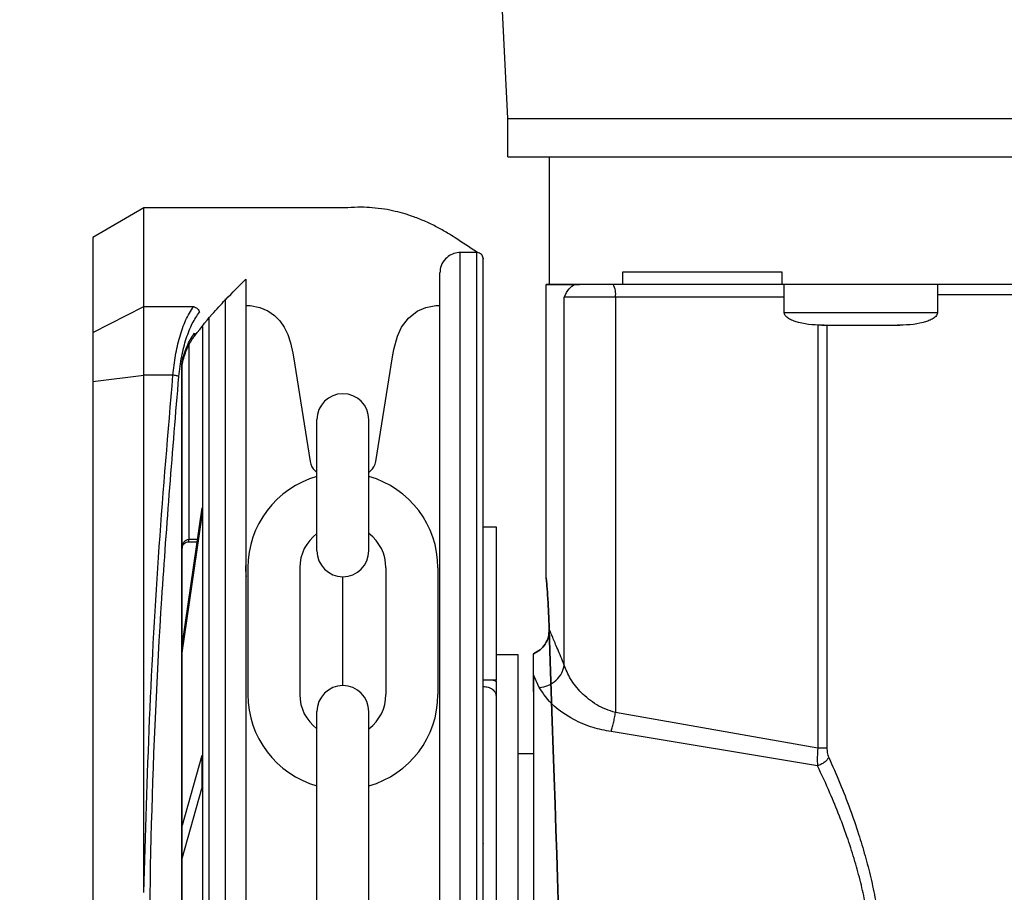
# Model space of a CAD drawing. Header units: inches. Extents: x 170 to 312, y 215 to 248.
# Tile 350 of 529: x 255.69 to 255.88, y 223.653 to 223.821. Entities that reach past the tile are written whole.
import ezdxf

# ---------------------------------------------------------------- set-up
doc = ezdxf.new("R2010")
doc.units = ezdxf.units.IN
doc.header["$LTSCALE"] = 0.25
doc.header["$MEASUREMENT"] = 0
doc.layers.add('ANNOTATIONS', color=1, linetype='Continuous')
doc.layers.add('MOTOR RH', color=7, linetype='Continuous')
doc.styles.add('ARIAL', font='arial.ttf', dxfattribs={"height": 0.09375})
doc.dimstyles.new('STANDARD$0', dxfattribs={"dimtxt": 0.09375, "dimasz": 0.09375, "dimexe": 0.03125, "dimexo": 0.046875, "dimgap": 0.09, "dimtad": 0, "dimtih": 1, "dimtoh": 1, "dimdec": 4, "dimzin": 0, "dimdsep": 46, "dimtxsty": 'ARIAL', "dimcen": 0.09, "dimadec": 0, "dimazin": 0, "dimtfac": 1, "dimtdec": 4, "dimtofl": 0, "dimtmove": 0, "dimatfit": 1, "dimfxl": 1, "dimtolj": 1, "dimtzin": 0, "dimarcsym": 0})

# ---------------------------------------------------------------- blocks, each defined once
blk = doc.blocks.new('*D221')
at = {"layer": 'ANNOTATIONS', "color": 0, "lineweight": -2, "transparency": 16777216}
for p, q in [((255.2092310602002, 223.8186622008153), (255.2092310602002, 225.2665192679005)), ((256.2944185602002, 224.6654394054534), (256.2944185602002, 225.2665192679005)), ((255.3029810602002, 225.2352692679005), (255.5164449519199, 225.2352692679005)), ((256.2006685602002, 225.2352692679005), (256.0866649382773, 225.2352692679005))]:
    blk.add_line(p, q, dxfattribs=at)
at = {"layer": 'ANNOTATIONS', "color": 0, "transparency": 16777216}
for points in [[(255.3029810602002, 225.2508942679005), (255.3029810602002, 225.2196442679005), (255.2092310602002, 225.2352692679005)], [(256.2006685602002, 225.2508942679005), (256.2006685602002, 225.2196442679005), (256.2944185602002, 225.2352692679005)]]:
    blk.add_solid(points, dxfattribs=at)
at = {"layer": 'defpoints', "color": 0, "transparency": 16777216}
for p in [(255.2092310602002, 225.2352692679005), (256.2944185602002, 224.6185644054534), (255.2092310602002, 223.7717872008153)]:
    blk.add_point(p, dxfattribs=at)
at = {"layer": 'ANNOTATIONS', "color": 0, "transparency": 16777216, "insert": (255.8015549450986, 225.2352692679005), "char_height": 0.09375, "attachment_point": 5, "style": 'ARIAL'}
blk.add_mtext('\\A1;16 1/8"', dxfattribs=at)
blk = doc.blocks.new('*D222')
at = {"layer": 'ANNOTATIONS', "color": 0, "lineweight": -2, "transparency": 16777216}
for p, q in [((255.2092310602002, 223.8186622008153), (255.2092310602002, 225.5464032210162)), ((256.5292678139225, 225.1001155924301), (256.5292678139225, 225.5464032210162)), ((255.3029810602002, 225.5151532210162), (255.5841394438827, 225.5151532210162)), ((256.4355178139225, 225.5151532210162), (256.1543594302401, 225.5151532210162))]:
    blk.add_line(p, q, dxfattribs=at)
at = {"layer": 'ANNOTATIONS', "color": 0, "transparency": 16777216}
for points in [[(255.3029810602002, 225.5307782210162), (255.3029810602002, 225.4995282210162), (255.2092310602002, 225.5151532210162)], [(256.4355178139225, 225.5307782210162), (256.4355178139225, 225.4995282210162), (256.5292678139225, 225.5151532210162)]]:
    blk.add_solid(points, dxfattribs=at)
at = {"layer": 'defpoints', "color": 0, "transparency": 16777216}
for p in [(255.2092310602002, 225.5151532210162), (256.5292678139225, 225.0532405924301), (255.2092310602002, 223.7717872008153)]:
    blk.add_point(p, dxfattribs=at)
at = {"layer": 'ANNOTATIONS', "color": 0, "transparency": 16777216, "insert": (255.8692494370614, 225.5151532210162), "char_height": 0.09375, "attachment_point": 5, "style": 'ARIAL'}
blk.add_mtext('\\A1;18 1/2"', dxfattribs=at)

msp = doc.modelspace()

# ---------------------------------------------------------------- linework, layer by layer
at = {"layer": 'MOTOR RH'}
for p, q in [((255.7842002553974, 223.801809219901), (255.7800184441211, 223.8854707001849)), ((255.7842001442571, 223.7944273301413), (255.7842002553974, 223.8018092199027)), ((255.7921968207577, 223.7698026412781), (255.7921971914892, 223.794426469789)), ((255.7140648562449, 223.78458393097), (255.7042224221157, 223.7789012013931)), ((255.7531647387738, 223.7845845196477), (255.7140648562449, 223.7845839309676)), ((255.7140651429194, 223.7655425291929), (255.7140648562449, 223.7845839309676)), ((255.7042224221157, 223.7789012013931), (255.7042226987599, 223.7605260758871)), ((255.7782136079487, 223.775972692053), (255.7750147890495, 223.7759726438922)), ((255.7750171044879, 223.6221809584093), (255.7750147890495, 223.7759726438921)), ((255.7782159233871, 223.6221810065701), (255.7782136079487, 223.7759726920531)), ((255.8063383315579, 223.7698197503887), (255.8063383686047, 223.7722803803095)), ((255.8369985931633, 223.7722792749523), (255.8369985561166, 223.7698186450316)), ((255.7915808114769, 223.7132264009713), (255.7915816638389, 223.7698399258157)), ((255.7979708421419, 223.7698202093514), (255.7971280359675, 223.7698202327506)), ((255.836998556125, 223.7698192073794), (255.8063383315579, 223.7698197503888)), ((255.8374591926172, 223.7644055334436), (255.8374592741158, 223.7698186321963)), ((255.8669868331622, 223.7698178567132), (255.8669867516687, 223.7644050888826)), ((255.7297393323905, 223.7670789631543), (255.7297415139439, 223.6221802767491)), ((255.7950503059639, 223.6964277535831), (255.7950513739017, 223.7673597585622)), ((255.8049289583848, 223.76735946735), (255.8049277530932, 223.6873047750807)), ((255.8374592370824, 223.7673588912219), (255.8049289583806, 223.7673594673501)), ((255.7042226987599, 223.7605260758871), (255.7140651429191, 223.7655425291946)), ((255.7140651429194, 223.7655425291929), (255.7236214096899, 223.7655427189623)), ((255.7140653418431, 223.7523300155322), (255.7140651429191, 223.7655425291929)), ((255.7336763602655, 223.765750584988), (255.7341037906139, 223.7657429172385)), ((255.7706865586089, 223.7657429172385), (255.7710779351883, 223.7657429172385)), ((255.7265405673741, 223.7634999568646), (255.7265426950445, 223.6221802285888)), ((255.8439217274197, 223.7620566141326), (255.8439204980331, 223.6804012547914)), ((255.7042226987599, 223.7605260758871), (255.7042228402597, 223.7511276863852)), ((255.8451821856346, 223.7619448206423), (255.8448410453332, 223.7619447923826)), ((255.8456700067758, 223.7619447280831), (255.8456687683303, 223.6804012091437)), ((255.8467815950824, 223.7619446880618), (255.8468903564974, 223.7619446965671)), ((255.857555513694, 223.7619445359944), (255.8576642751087, 223.7619445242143)), ((255.8596048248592, 223.7619445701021), (255.8592636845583, 223.7619446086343)), ((255.7226774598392, 223.7580917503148), (255.7226780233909, 223.7206612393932)), ((255.721447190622, 223.7550522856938), (255.72155087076, 223.755545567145)), ((255.7214472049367, 223.7540943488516), (255.7214960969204, 223.7547615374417)), ((255.7214960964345, 223.7547615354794), (255.7215479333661, 223.7551319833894)), ((255.742860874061, 223.7558585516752), (255.7460737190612, 223.7356630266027)), ((255.7587166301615, 223.7356630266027), (255.7619294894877, 223.7558585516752)), ((255.7213494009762, 223.7540943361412), (255.7214472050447, 223.7540943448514)), ((255.7213533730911, 223.4902680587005), (255.7213494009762, 223.7540943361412)), ((255.7214511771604, 223.4902680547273), (255.7214472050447, 223.7540943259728)), ((255.7042228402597, 223.7511276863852), (255.7140653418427, 223.7523300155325)), ((255.7042228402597, 223.7511276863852), (255.7042267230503, 223.4932342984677)), ((255.7140668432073, 223.6526099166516), (255.7140653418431, 223.7523300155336)), ((255.7196457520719, 223.7523299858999), (255.714065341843, 223.7523300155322)), ((255.7473892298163, 223.7184712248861), (255.7473892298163, 223.7437524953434)), ((255.7574011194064, 223.7184712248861), (255.7574011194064, 223.7437524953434)), ((255.747059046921, 223.7338605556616), (255.7473892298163, 223.7335666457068)), ((255.7574011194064, 223.7335666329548), (255.7577313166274, 223.7338605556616)), ((255.7252389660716, 223.7267236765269), (255.7214480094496, 223.7006660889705)), ((255.7252389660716, 223.7267236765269), (255.7252389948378, 223.7248129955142)), ((255.7214480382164, 223.6987554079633), (255.7252389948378, 223.7248129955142)), ((255.7794500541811, 223.7230702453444), (255.7819106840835, 223.7230702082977)), ((255.7794500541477, 223.7230680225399), (255.7819106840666, 223.7230679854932)), ((255.7819106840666, 223.7230679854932), (255.7819102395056, 223.6935404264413)), ((255.7819106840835, 223.7230702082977), (255.7819106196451, 223.7187901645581)), ((255.7243569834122, 223.7206612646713), (255.7226780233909, 223.7206612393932)), ((255.7226780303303, 223.7202003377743), (255.7226780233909, 223.7206612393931)), ((255.722678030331, 223.7202002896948), (255.7242899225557, 223.7202003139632)), ((255.7340807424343, 223.7151746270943), (255.7340807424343, 223.6907553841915)), ((255.7440926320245, 223.7151746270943), (255.7440926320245, 223.6907553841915)), ((255.7606977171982, 223.7151746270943), (255.7606977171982, 223.6907553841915)), ((255.7707096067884, 223.7151746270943), (255.7707096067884, 223.6907553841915)), ((255.7523951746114, 223.6924647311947), (255.7523951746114, 223.713465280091)), ((255.7819103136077, 223.6984627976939), (255.786093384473, 223.6984627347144)), ((255.786093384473, 223.6984627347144), (255.7860914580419, 223.5705099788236)), ((255.7891199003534, 223.6945488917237), (255.7891199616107, 223.6986176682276)), ((255.7902446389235, 223.6920810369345), (255.789119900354, 223.6945489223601)), ((255.7819102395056, 223.6935404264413), (255.7794496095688, 223.6935404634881)), ((255.781384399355, 223.6935404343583), (255.7819102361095, 223.6933149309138)), ((255.7819102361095, 223.6933149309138), (255.7819102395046, 223.6935404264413)), ((255.7473892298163, 223.6364225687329), (255.7473892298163, 223.6874587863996)), ((255.7574011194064, 223.6364225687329), (255.7574011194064, 223.6874587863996)), ((255.8439204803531, 223.6804012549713), (255.8049277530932, 223.6873047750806)), ((255.8438660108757, 223.6770268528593), (255.8040731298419, 223.6835981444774)), ((255.7252396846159, 223.6789977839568), (255.7214485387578, 223.6655096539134)), ((255.7252396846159, 223.6789977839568), (255.7252397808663, 223.6726048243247)), ((255.7860930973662, 223.6793928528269), (255.7891196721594, 223.6793928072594)), ((255.721448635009, 223.6591166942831), (255.7252397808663, 223.6726048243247))]:
    msp.add_line(p, q, dxfattribs=at)
at = {"layer": 'MOTOR RH', "flags": 128}
for points in [[(255.7842002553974, 223.801809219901), (255.7846337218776, 223.8018090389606), (255.7859316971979, 223.801808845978), (255.7880869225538, 223.8018086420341), (255.7910873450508, 223.8018084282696), (255.7949161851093, 223.8018082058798), (255.7995520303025, 223.8018079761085), (255.8049689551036, 223.8018077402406), (255.8111366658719, 223.8018074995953), (255.8180206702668, 223.8018072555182), (255.8255824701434, 223.8018070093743), (255.8337797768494, 223.8018067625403), (255.8425667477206, 223.8018065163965), (255.8518942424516, 223.8018062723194), (255.8617100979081, 223.8018060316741), (255.871959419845, 223.8018057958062), (255.8825848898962, 223.8018055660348)], [(255.7842001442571, 223.7944273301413), (255.7846336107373, 223.7944271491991), (255.7859315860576, 223.7944269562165), (255.7880868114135, 223.7944267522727), (255.7910872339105, 223.7944265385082), (255.794916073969, 223.7944263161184), (255.7995519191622, 223.7944260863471), (255.8049688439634, 223.7944258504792), (255.8111365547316, 223.7944256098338), (255.8180205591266, 223.7944253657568), (255.8255823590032, 223.7944251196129), (255.8337796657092, 223.7944248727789), (255.8425666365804, 223.7944246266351), (255.8518941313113, 223.794424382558), (255.8617099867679, 223.7944241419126), (255.8719593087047, 223.7944239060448), (255.8825847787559, 223.7944236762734)], [(256.0114520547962, 223.7678479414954), (256.0057604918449, 223.7678479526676), (255.9978755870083, 223.7678479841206), (255.9894889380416, 223.7678480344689), (255.9806722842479, 223.7678481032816), (255.971501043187, 223.7678481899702), (255.9620536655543, 223.7678482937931), (255.9524109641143, 223.7678484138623), (255.9426554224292, 223.7678485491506), (255.9328704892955, 223.7678486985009), (255.9231398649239, 223.7678488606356), (255.9135467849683, 223.7678490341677), (255.9041733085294, 223.7678492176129), (255.8950996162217, 223.7678494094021), (255.8864033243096, 223.7678496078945), (255.8781588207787, 223.7678498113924), (255.8704366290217, 223.767850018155), (255.8669868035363, 223.7678501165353)], [(255.8049289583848, 223.7673594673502), (255.8031728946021, 223.76735950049), (255.8015012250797, 223.7673595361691), (255.7999501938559, 223.7673595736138), (255.7985534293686, 223.7673596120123), (255.797341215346, 223.767359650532), (255.7963398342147, 223.7673596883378), (255.7955709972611, 223.76735972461), (255.795051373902, 223.7673597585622)], [(255.7341037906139, 223.7657429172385), (255.7345008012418, 223.7657326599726), (255.7363859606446, 223.7653970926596), (255.7379221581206, 223.764734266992), (255.739191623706, 223.7638464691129), (255.7402311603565, 223.7627886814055), (255.7410730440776, 223.7615837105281), (255.7417663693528, 223.760175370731), (255.7423028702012, 223.7585776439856), (255.7427416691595, 223.7565771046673), (255.742860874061, 223.7558585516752)], [(255.7619294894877, 223.7558585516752), (255.7621871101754, 223.7573098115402), (255.7628920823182, 223.7598377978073), (255.7637007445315, 223.7615555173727), (255.7650330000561, 223.7633168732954), (255.7667396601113, 223.7646601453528), (255.7683707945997, 223.7653866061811), (255.7703091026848, 223.7657336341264), (255.7706868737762, 223.7657429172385)], [(255.837459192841, 223.7644055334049), (255.837720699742, 223.7644054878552), (255.8388643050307, 223.7644054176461), (255.8408472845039, 223.7644053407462), (255.8435450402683, 223.7644052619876), (255.8467880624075, 223.7644051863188), (255.8503725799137, 223.7644051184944), (255.8540733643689, 223.7644050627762), (255.8576578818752, 223.764405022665), (255.8609009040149, 223.7644050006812), (255.8635986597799, 223.7644049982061), (255.8655816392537, 223.7644050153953), (255.8667252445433, 223.7644050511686), (255.8669867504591, 223.7644050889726)]]:
    msp.add_lwpolyline(points, dxfattribs=at)
at = {"layer": 'MOTOR RH'}
for centre, radius, start, end in [((255.8010661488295, 223.7679561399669), 0.003908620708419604, 351.2191493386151, 28.48156403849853), ((255.7523951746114, 223.7437524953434), 0.005005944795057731, 7.016709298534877e-15, 180), ((255.749088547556, 223.7361405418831), 0.003052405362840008, 188.9999999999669, 228.3263490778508), ((255.7557018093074, 223.7361405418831), 0.003052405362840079, 311.6736509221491, 351.0000000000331), ((255.7523951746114, 223.7151746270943), 0.01831443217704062, 105.8627163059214, 180), ((255.7523951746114, 223.7151746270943), 0.01831443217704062, 7.016709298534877e-15, 74.13728369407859), ((255.7523951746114, 223.7151746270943), 0.008302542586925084, 127.0808355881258, 180), ((255.7523951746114, 223.7151746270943), 0.008302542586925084, 7.016709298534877e-15, 52.91916441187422), ((255.7523951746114, 223.7184712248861), 0.005005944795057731, 180, 7.016709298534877e-15), ((255.7523951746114, 223.6874587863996), 0.005005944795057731, 7.016709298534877e-15, 180), ((255.7523951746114, 223.6907553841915), 0.01831443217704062, 180, 254.1372836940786), ((255.7523951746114, 223.6907553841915), 0.008302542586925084, 180, 232.9191644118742), ((255.7523951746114, 223.6907553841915), 0.01831443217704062, 285.8627163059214, 7.016709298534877e-15), ((255.7523951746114, 223.6907553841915), 0.008302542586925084, 307.0808355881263, 7.016709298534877e-15)]:
    msp.add_arc(centre, radius, start, end, dxfattribs=at)
for points, knots in [([(255.7783736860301, 223.7759639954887), (255.7783079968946, 223.7760068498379), (255.7782423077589, 223.776049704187), (255.7781766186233, 223.7760925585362), (255.776792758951, 223.7769953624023), (255.7754088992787, 223.7778981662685), (255.7740250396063, 223.7788009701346), (255.7735428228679, 223.7791155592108), (255.7723807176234, 223.7798736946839), (255.7704880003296, 223.7809248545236), (255.7683154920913, 223.7819808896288), (255.7662685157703, 223.7828038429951), (255.7643157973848, 223.7834507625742), (255.7624251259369, 223.7839573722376), (255.7603172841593, 223.784373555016), (255.7581233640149, 223.7846391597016), (255.755768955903, 223.7847320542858), (255.7541357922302, 223.7846880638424), (255.7532195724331, 223.7845905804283), (255.7531647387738, 223.7845845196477)], [-0.2026574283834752, -0.2026574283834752, -0.2026574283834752, -0.2026574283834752, -0.1934736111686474, -0.1934736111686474, -0.1934736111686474, 0, 0, 0, 0.06741739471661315, 0.1624707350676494, 0.2623543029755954, 0.3670685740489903, 0.4432677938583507, 0.5291235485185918, 0.6246357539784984, 0.7298042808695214, 0.8268099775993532, 0.9437281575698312, 0.9511714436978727, 0.9511714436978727, 0.9511714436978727, 0.9511714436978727]), ([(255.7750147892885, 223.7759567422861), (255.7748139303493, 223.7759592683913), (255.7741954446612, 223.7759388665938), (255.7731642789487, 223.7755879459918), (255.7720506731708, 223.7747551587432), (255.7712348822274, 223.7735088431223), (255.7711287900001, 223.7725135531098), (255.7710778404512, 223.7720355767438)], [0.08048410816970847, 0.08048410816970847, 0.08048410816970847, 0.08048410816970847, 0.170358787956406, 0.3583268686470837, 0.5560887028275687, 0.7868168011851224, 1, 1, 1, 1]), ([(255.7794439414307, 223.774742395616), (255.7794424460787, 223.7747869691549), (255.7794364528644, 223.7749656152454), (255.7793454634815, 223.7752803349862), (255.7791015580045, 223.7756314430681), (255.7787518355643, 223.7758701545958), (255.7784316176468, 223.7759772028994), (255.7782474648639, 223.7759633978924), (255.7781975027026, 223.7759596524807)], [0, 0, 0, 0, 0.06890365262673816, 0.2761586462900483, 0.4958689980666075, 0.715579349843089, 0.9228343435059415, 1, 1, 1, 1]), ([(255.7794462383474, 223.6221810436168), (255.7794461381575, 223.6288356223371), (255.7794459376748, 223.6421515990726), (255.7794456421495, 223.6617803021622), (255.7794453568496, 223.6807298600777), (255.779445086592, 223.698680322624), (255.7794448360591, 223.7153207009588), (255.7794446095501, 223.7303654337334), (255.7794444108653, 223.7435621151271), (255.7794442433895, 223.7546859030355), (255.7794441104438, 223.7635162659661), (255.7794440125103, 223.7700210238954), (255.7794439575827, 223.7736697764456), (255.7794439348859, 223.7751765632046), (255.7794439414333, 223.7747422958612), (255.7794439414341, 223.7747422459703)], [0, 0, 0, 0, 0.0833060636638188, 0.1666974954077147, 0.2499975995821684, 0.3333024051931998, 0.4166951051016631, 0.4999952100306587, 0.5833002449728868, 0.6666928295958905, 0.7499928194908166, 0.8332978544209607, 0.9166904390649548, 0.999990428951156, 1, 1, 1, 1]), ([(255.771080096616, 223.6221809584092), (255.7710799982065, 223.6287172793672), (255.7710798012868, 223.6417966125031), (255.7710795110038, 223.6610771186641), (255.7710792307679, 223.6796903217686), (255.7710789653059, 223.6973222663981), (255.7710787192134, 223.7136677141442), (255.7710784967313, 223.7284449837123), (255.7710783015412, 223.741409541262), (255.7710781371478, 223.7523286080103), (255.771078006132, 223.7610307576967), (255.7710779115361, 223.7673139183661), (255.7710778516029, 223.7712948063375), (255.7710778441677, 223.7717887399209), (255.7710778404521, 223.7720355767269)], [0, 0, 0, 0, 0.08330446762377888, 0.166694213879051, 0.2499999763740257, 0.3333008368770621, 0.4166943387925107, 0.4999999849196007, 0.5833008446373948, 0.6666942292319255, 0.7499999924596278, 0.8333009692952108, 0.9166943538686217, 1, 1, 1, 1]), ([(255.723379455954, 223.7593172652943), (255.7246453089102, 223.7609446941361), (255.7267351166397, 223.7636314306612), (255.7288853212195, 223.7659588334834), (255.7297393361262, 223.7668308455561), (255.7297686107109, 223.7668607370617), (255.7297978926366, 223.7668905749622), (255.7298271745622, 223.7669204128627), (255.7311102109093, 223.7682278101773), (255.7323932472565, 223.7695352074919), (255.7336762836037, 223.7708426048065)], [0, 0, 0, 0, 0.3080244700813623, 0.5085202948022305, 0.5085202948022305, 0.5085202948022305, 0.5153930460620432, 0.5153930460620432, 0.5153930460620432, 0.8165340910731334, 0.8165340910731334, 0.8165340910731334, 0.8165340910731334]), ([(255.7336762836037, 223.7708426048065), (255.7336762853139, 223.7707290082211), (255.7336762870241, 223.7706154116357), (255.7336762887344, 223.7705018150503), (255.7336763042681, 223.7694700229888), (255.7336763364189, 223.7673344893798), (255.7336764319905, 223.7609865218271), (255.7336765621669, 223.752340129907), (255.7336767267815, 223.7414063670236), (255.7336769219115, 223.7284458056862), (255.7336771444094, 223.7136674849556), (255.7336773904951, 223.6973224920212), (255.7336776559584, 223.6796904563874), (255.7336779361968, 223.6610770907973), (255.733678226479, 223.6417966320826), (255.7336784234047, 223.6287169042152), (255.7336785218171, 223.6221803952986)], [-0.009409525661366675, -0.009409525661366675, -0.009409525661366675, -0.009409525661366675, 0, 0, 0, 0.08546624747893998, 0.1768922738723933, 0.268313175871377, 0.3598353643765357, 0.4512615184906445, 0.5426821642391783, 0.6342044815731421, 0.7256307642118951, 0.8170515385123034, 0.9085726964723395, 1, 1, 1, 1]), ([(255.7971280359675, 223.7698202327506), (255.7955799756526, 223.7698203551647), (255.7924838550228, 223.7698205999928), (255.7911016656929, 223.7698208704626), (255.7919400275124, 223.7698210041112), (255.7921968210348, 223.7698210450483)], [0, 0, 0, 0, 0.4095752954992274, 0.8191505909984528, 0.9999999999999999, 0.9999999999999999, 0.9999999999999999, 0.9999999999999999]), ([(255.795051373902, 223.7673597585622), (255.7953476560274, 223.7679620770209), (255.7959511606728, 223.7691889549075), (255.7967310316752, 223.7696072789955), (255.7971280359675, 223.7698202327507)], [0, 0, 0, 0, 0.4909359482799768, 1, 1, 1, 1]), ([(255.7196457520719, 223.7523299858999), (255.7197887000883, 223.7536153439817), (255.7200804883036, 223.7562390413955), (255.7209232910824, 223.7598243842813), (255.7220880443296, 223.7631415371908), (255.7230926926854, 223.7647147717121), (255.7236214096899, 223.7655427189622)], [0, 0, 0, 0, 0.2282311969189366, 0.4658698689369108, 0.7189029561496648, 0.9999999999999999, 0.9999999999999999, 0.9999999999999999, 0.9999999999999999]), ([(255.7207782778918, 223.7520698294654), (255.720938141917, 223.7533908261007), (255.7212579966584, 223.756033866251), (255.7221795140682, 223.7594855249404), (255.723339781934, 223.7624180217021), (255.7242823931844, 223.7637768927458), (255.7247539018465, 223.7644566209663)], [0, 0, 0, 0, 0.2496836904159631, 0.4995652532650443, 0.7496748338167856, 1, 1, 1, 1]), ([(255.7236213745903, 223.7655426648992), (255.7237558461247, 223.765506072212), (255.7240295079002, 223.7654316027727), (255.7243857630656, 223.7651623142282), (255.7246482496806, 223.7648236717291), (255.724719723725, 223.7645753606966), (255.7247539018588, 223.7644566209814)], [0, 0, 0, 0, 0.2523826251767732, 0.513621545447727, 0.7674189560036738, 1, 1, 1, 1]), ([(255.844718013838, 223.761944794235), (255.8429678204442, 223.7620284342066), (255.8408743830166, 223.7621284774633), (255.8386957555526, 223.7630025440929), (255.8380429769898, 223.76340378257), (255.8376644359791, 223.7637949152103), (255.8374703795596, 223.764139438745), (255.8374659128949, 223.7643789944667), (255.8374637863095, 223.7644930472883)], [0, 0, 0, 0, 0.6347998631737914, 0.7592953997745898, 0.8593820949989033, 0.9131365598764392, 0.9586441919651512, 1, 1, 1, 1]), ([(255.8669821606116, 223.7644926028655), (255.8669800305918, 223.764378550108), (255.8669755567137, 223.764138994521), (255.8667814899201, 223.7637944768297), (255.8664029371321, 223.7634033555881), (255.8657501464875, 223.7630021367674), (255.863571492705, 223.7621281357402), (255.8614780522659, 223.7620281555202), (255.8597278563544, 223.7619445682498)], [0, 0, 0, 0, 0.04135580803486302, 0.08686344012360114, 0.1406179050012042, 0.2407046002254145, 0.3652001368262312, 1, 1, 1, 1]), ([(255.7215508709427, 223.7555455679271), (255.7217945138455, 223.7563370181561), (255.722413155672, 223.7583466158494), (255.7232810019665, 223.7596416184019), (255.7238070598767, 223.760426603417)], [0, 0, 0, 0, 0.3938351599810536, 1, 1, 1, 1]), ([(255.7238070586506, 223.7604266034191), (255.7238190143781, 223.7603477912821), (255.7238427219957, 223.7601915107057), (255.7238066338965, 223.7599605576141), (255.7237394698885, 223.7598269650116), (255.7237056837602, 223.7597597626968)], [0, 0, 0, 0, 0.335804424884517, 0.6658835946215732, 1, 1, 1, 1]), ([(255.7253102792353, 223.7617185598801), (255.7253103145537, 223.7593726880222), (255.7253103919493, 223.7542320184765), (255.725310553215, 223.7435207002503), (255.7253107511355, 223.7303747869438), (255.7253109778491, 223.7153164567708), (255.7253112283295, 223.6986795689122), (255.7253114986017, 223.6807281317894), (255.7253117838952, 223.6617790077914), (255.7253120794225, 223.6421501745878), (255.7253122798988, 223.6288346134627), (255.7253123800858, 223.6221802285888)], [0, 0, 0, 0, 0.09501659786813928, 0.2082163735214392, 0.3212904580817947, 0.4343712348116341, 0.5475710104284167, 0.6606452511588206, 0.7737261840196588, 0.886920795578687, 1, 1, 1, 1]), ([(255.7216217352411, 223.7553001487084), (255.7218971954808, 223.7561527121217), (255.7224760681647, 223.757944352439), (255.7232654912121, 223.7591077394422), (255.7236792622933, 223.759717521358)], [0, 0, 0, 0, 0.475856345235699, 1, 1, 1, 1]), ([(255.7213494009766, 223.7540943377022), (255.7213548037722, 223.7542415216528), (255.7213670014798, 223.754573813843), (255.72141850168, 223.7548811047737), (255.721447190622, 223.7550522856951)], [0, 0, 0, 0, 0.4429353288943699, 1, 1, 1, 1]), ([(255.7214960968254, 223.754761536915), (255.7215149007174, 223.7548066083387), (255.7215525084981, 223.7548967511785), (255.7214822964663, 223.7550004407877), (255.7214471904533, 223.7550522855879)], [0, 0, 0, 0, 0.500000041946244, 1, 1, 1, 1]), ([(255.7215479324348, 223.7551319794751), (255.7215852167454, 223.7551941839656), (255.7216597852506, 223.7553185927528), (255.7215871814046, 223.7554699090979), (255.7215508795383, 223.7555455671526)], [0, 0, 0, 0, 0.5000007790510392, 1, 1, 1, 1]), ([(255.7140668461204, 223.6526019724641), (255.7143772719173, 223.6637427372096), (255.714999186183, 223.686062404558), (255.7168620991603, 223.7193828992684), (255.7187166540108, 223.7413332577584), (255.7196457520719, 223.7523299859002)], [0, 0, 0, 0, 0.3321382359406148, 0.6654134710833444, 1, 1, 1, 1]), ([(255.7148810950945, 223.6221821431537), (255.7150125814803, 223.6367368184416), (255.7152755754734, 223.6658485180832), (255.7172521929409, 223.7093150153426), (255.7196027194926, 223.7378158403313), (255.720778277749, 223.7520698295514)], [0, 0, 0, 0, 0.3332416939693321, 0.6665371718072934, 1, 1, 1, 1]), ([(255.7207782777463, 223.7520698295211), (255.7207241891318, 223.7520969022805), (255.7206135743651, 223.7521522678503), (255.720336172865, 223.7522284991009), (255.7200044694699, 223.7522922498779), (255.7197635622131, 223.7523176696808), (255.7196457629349, 223.7523300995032)], [0, 0, 0, 0, 0.2444909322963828, 0.5000000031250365, 0.755509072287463, 1, 1, 1, 1]), ([(255.7214477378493, 223.7189117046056), (255.7214627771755, 223.7191252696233), (255.7214922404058, 223.7195436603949), (255.7217024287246, 223.7200266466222), (255.7219476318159, 223.720338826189), (255.7221656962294, 223.72051718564), (255.7224130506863, 223.7206378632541), (255.7225904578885, 223.7206535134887), (255.7226779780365, 223.7206612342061)], [0, 0, 0, 0, 0.2718919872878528, 0.5326579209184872, 0.656675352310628, 0.7753569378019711, 0.8891770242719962, 1, 1, 1, 1]), ([(255.7214704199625, 223.7190873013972), (255.721481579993, 223.7191771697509), (255.721515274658, 223.7194485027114), (255.7217659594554, 223.7198283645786), (255.7221882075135, 223.7201539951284), (255.7225238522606, 223.7201849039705), (255.7226903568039, 223.7202002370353)], [0, 0, 0, 0, 0.1487405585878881, 0.4490815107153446, 0.7267038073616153, 1, 1, 1, 1]), ([(255.7338077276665, 223.7134754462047), (255.7337630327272, 223.7139683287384), (255.7337003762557, 223.7146592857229), (255.7336822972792, 223.7154255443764), (255.7336771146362, 223.7156452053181)], [0, 0, 0, 0, 0.7133331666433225, 1, 1, 1, 1]), ([(255.7921578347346, 223.7033070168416), (255.792111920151, 223.7046829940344), (255.7920199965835, 223.707437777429), (255.7918006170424, 223.7106533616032), (255.7916264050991, 223.7127472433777), (255.7915580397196, 223.7134657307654), (255.7916264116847, 223.7127473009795), (255.7918006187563, 223.7106535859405), (255.7920199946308, 223.7074381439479), (255.7921119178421, 223.7046834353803), (255.7921578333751, 223.7033074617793), (255.7965668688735, 223.5711797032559), (255.7965668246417, 223.5711775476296), (255.7921578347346, 223.7033070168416)], [0, 0, 0, 0, 0.1249662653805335, 0.2501894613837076, 0.3752423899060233, 0.5000060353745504, 0.6247621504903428, 0.7498140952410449, 0.8750324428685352, 1, 1, 1, 1.000000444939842, 1.000000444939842, 1.000000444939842, 1.000000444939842]), ([(255.7921578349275, 223.7033074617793), (255.7921331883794, 223.7028193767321), (255.7920839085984, 223.7018434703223), (255.7914663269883, 223.7004516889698), (255.7904725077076, 223.69928682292), (255.7895708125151, 223.6988410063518), (255.7891199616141, 223.6986180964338)], [0, 0, 0, 0, 0.2500181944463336, 0.499901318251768, 0.7499488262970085, 0.9999999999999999, 0.9999999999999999, 0.9999999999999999, 0.9999999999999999]), ([(255.7891199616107, 223.6986176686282), (255.7895706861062, 223.6988405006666), (255.7904721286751, 223.6992861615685), (255.7914660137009, 223.7004507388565), (255.7920838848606, 223.7018425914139), (255.7921331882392, 223.7028187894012), (255.7921578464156, 223.7033070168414)], [0, 0, 0, 0, 0.2499797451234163, 0.4999559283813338, 0.7499121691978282, 1, 1, 1, 1]), ([(255.7950503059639, 223.696427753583), (255.7946167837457, 223.697490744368), (255.7937732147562, 223.6995591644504), (255.7927978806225, 223.7018391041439), (255.7923668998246, 223.702827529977), (255.7921578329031, 223.7033070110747)], [0, 0, 0, 0, 0.3524921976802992, 0.685896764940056, 1, 1, 1, 1]), ([(255.7902446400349, 223.6920809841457), (255.7908160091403, 223.69218647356), (255.7919996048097, 223.692404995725), (255.7935540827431, 223.6934343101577), (255.7946920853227, 223.6948403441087), (255.7949337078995, 223.695910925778), (255.7950503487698, 223.6964277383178)], [0, 0, 0, 0, 0.2413699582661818, 0.4999997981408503, 0.7586299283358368, 1, 1, 1, 1]), ([(255.8049277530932, 223.6873047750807), (255.8042856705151, 223.6874817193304), (255.802986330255, 223.6878397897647), (255.8006629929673, 223.6890722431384), (255.7982467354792, 223.6910674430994), (255.7961035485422, 223.693769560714), (255.795402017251, 223.695540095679), (255.7950503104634, 223.6964277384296)], [0, 0, 0, 0, 0.1182624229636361, 0.2393198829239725, 0.4883193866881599, 0.7434732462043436, 1, 1, 1, 1]), ([(255.7794495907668, 223.6922906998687), (255.779770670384, 223.6922632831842), (255.7804129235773, 223.6922084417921), (255.7812515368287, 223.6917996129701), (255.7815656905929, 223.6913889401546), (255.7817227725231, 223.6911835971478)], [0, 0, 0, 0, 0.3332611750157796, 0.6666198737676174, 0.9999999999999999, 0.9999999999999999, 0.9999999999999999, 0.9999999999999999]), ([(255.7819102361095, 223.6933149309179), (255.7819102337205, 223.6931562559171), (255.7819102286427, 223.6928189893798), (255.7819102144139, 223.6918739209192), (255.78191020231, 223.6910699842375), (255.7819101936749, 223.6904964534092)], [0, 0, 0, 0, 0.2029558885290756, 0.4313863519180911, 1, 1, 1, 1]), ([(255.8040731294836, 223.6835981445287), (255.8028958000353, 223.6838284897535), (255.8002777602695, 223.6843407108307), (255.7964266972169, 223.6860527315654), (255.792410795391, 223.6887594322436), (255.791026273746, 223.6908824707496), (255.7902446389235, 223.6920810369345)], [0, 0, 0, 0, 0.1711820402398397, 0.38065928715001, 0.6503498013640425, 1, 1, 1, 1]), ([(255.7817227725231, 223.6911835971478), (255.7817229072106, 223.6911834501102), (255.7819008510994, 223.6909891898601), (255.7819055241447, 223.6907427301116), (255.781910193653, 223.6904964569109)], [0, 0, 0, 0, 0.0007569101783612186, 1, 1, 1, 1]), ([(255.7891198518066, 223.6913247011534), (255.7891198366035, 223.6903149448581), (255.7891198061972, 223.6882954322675), (255.7891197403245, 223.6839202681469), (255.7891196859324, 223.6803076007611), (255.7891196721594, 223.6793928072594)], [0, 0, 0, 0, 0.4275186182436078, 0.8550372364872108, 1, 1, 1, 1]), ([(255.8040731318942, 223.683598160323), (255.8041531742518, 223.6838393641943), (255.8043151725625, 223.6843275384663), (255.804547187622, 223.6852487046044), (255.8047595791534, 223.6862549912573), (255.8048721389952, 223.6869576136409), (255.8049277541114, 223.6873047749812)], [0, 0, 0, 0, 0.2470468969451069, 0.5000000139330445, 0.7529531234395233, 0.9999999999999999, 0.9999999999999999, 0.9999999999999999, 0.9999999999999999]), ([(255.8439204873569, 223.6804012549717), (255.8438766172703, 223.6798343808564), (255.8437808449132, 223.6785968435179), (255.8438360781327, 223.677578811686), (255.8438660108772, 223.6770271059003)], [0, 0, 0, 0, 0.4580662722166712, 1, 1, 1, 1]), ([(255.8456687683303, 223.6804012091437), (255.845684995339, 223.6801068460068), (255.8457215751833, 223.6794432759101), (255.8459217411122, 223.678922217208), (255.8460331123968, 223.6786323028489)], [0, 0, 0, 0, 0.4436051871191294, 1, 1, 1, 1]), ([(255.8460331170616, 223.6786322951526), (255.8459332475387, 223.6784636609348), (255.8457288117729, 223.6781184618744), (255.8451989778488, 223.6776448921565), (255.844559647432, 223.6772524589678), (255.8440936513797, 223.677101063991), (255.843866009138, 223.677027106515)], [0, 0, 0, 0, 0.2442596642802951, 0.5000065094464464, 0.7557497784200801, 0.9999999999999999, 0.9999999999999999, 0.9999999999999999, 0.9999999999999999]), ([(255.8460331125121, 223.678632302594), (255.8467571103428, 223.676992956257), (255.8481539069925, 223.6738301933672), (255.8500926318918, 223.6688472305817), (255.8517151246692, 223.6641506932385), (255.8530551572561, 223.6597009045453), (255.8541535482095, 223.65544250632), (255.8550258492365, 223.6513346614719), (255.8556883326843, 223.6474061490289), (255.8561628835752, 223.6436761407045), (255.8564761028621, 223.6399365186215), (255.8566397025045, 223.6361865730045), (255.8566115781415, 223.6336865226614), (255.8565975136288, 223.6324362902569)], [0, 0, 0, 0, 0.1293986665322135, 0.2496466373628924, 0.3605675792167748, 0.4526593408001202, 0.5429275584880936, 0.6318433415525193, 0.7068015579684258, 0.7807577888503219, 0.8540464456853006, 0.9270111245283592, 1, 1, 1, 1]), ([(255.8546761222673, 223.6325108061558), (255.8546853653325, 223.6343044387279), (255.8547049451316, 223.6381039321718), (255.8541851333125, 223.6441492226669), (255.8533008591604, 223.6496828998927), (255.8521999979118, 223.6545644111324), (255.8510828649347, 223.6586739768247), (255.8497136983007, 223.6629773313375), (255.8480963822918, 223.6673900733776), (255.8461184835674, 223.6722097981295), (255.8446742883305, 223.6752983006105), (255.8438660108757, 223.6770268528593)], [0, 0, 0, 0, 0.1079092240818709, 0.2285866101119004, 0.3660932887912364, 0.4509239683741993, 0.5412881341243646, 0.63729732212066, 0.74538338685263, 0.8574978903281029, 1, 1, 1, 1]), ([(255.7794461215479, 223.6299396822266), (255.7794460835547, 223.6324631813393), (255.7794460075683, 223.6375101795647), (255.7794459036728, 223.6444109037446), (255.7794458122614, 223.6504824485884), (255.7794457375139, 223.6554471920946), (255.7794456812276, 223.6591857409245), (255.7794456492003, 223.6613131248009), (255.779445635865, 223.6621986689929), (255.7794456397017, 223.6619440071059), (255.779445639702, 223.6619439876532)], [0, 0, 0, 0, 0.1428555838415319, 0.2857111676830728, 0.428566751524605, 0.5714223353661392, 0.7142779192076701, 0.8571335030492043, 0.9999890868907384, 1, 1, 1, 1])]:
    msp.add_open_spline(points, degree=3, knots=knots, dxfattribs=at)
for points in [[(255.8063383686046, 223.7722803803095), (255.8090432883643, 223.7722802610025), (255.8144531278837, 223.7722800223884), (255.824771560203, 223.77227965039), (255.8329229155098, 223.7722794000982), (255.8369985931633, 223.7722792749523)], [(255.7921968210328, 223.7698209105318), (255.7924409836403, 223.7698208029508), (255.7929293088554, 223.7698205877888), (255.7962903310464, 223.7698203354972), (255.7979708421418, 223.7698202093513)], [(255.8063383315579, 223.7698197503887), (255.8047210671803, 223.7698198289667), (255.801486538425, 223.7698199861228), (255.7991427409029, 223.7698201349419), (255.7979708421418, 223.7698202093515)], [(256.0414403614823, 223.7698155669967), (256.0367652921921, 223.7698155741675), (256.0274151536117, 223.7698155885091), (256.0114948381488, 223.7698156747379), (255.9945098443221, 223.7698158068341), (255.9765860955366, 223.7698159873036), (255.958058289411, 223.7698162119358), (255.9392194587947, 223.7698164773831), (255.9203806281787, 223.7698167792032), (255.9018528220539, 223.7698171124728), (255.8839290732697, 223.769817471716), (255.8669440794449, 223.7698178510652), (255.8510237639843, 223.7698182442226), (255.8416736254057, 223.7698185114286), (255.8369985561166, 223.7698186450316)], [(255.8447180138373, 223.7619447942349), (255.8448308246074, 223.7619447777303), (255.8450564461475, 223.7619447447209), (255.8467919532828, 223.7619446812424), (255.8492726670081, 223.7619446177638), (255.8512395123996, 223.7619445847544), (255.8522229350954, 223.7619445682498)], [(255.8522229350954, 223.7619445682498), (255.8532063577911, 223.761944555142), (255.8551732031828, 223.7619445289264), (255.8576539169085, 223.7619445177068), (255.8593894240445, 223.7619445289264), (255.8596150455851, 223.761944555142), (255.8597278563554, 223.7619445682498)], [(255.7891198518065, 223.6913247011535), (255.7891198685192, 223.6924347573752), (255.7891199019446, 223.6946548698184), (255.7891199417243, 223.6972970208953), (255.7891199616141, 223.6986180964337)], [(255.789119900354, 223.6945489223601), (255.7891198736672, 223.6927763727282), (255.7891198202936, 223.6892312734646), (255.7891197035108, 223.6814745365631), (255.7891195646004, 223.6722481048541), (255.7891194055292, 223.6616826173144), (255.7891192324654, 223.6501877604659), (255.7891190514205, 223.6381628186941), (255.7891188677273, 223.6259619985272), (255.789118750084, 223.6181481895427), (255.7891186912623, 223.6142412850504)], [(255.781910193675, 223.6904964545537), (255.7819101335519, 223.686503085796), (255.781910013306, 223.6785163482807), (255.7819098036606, 223.6645917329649), (255.7819095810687, 223.6498072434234), (255.7819093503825, 223.6344851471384), (255.7819091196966, 223.6191630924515), (255.7819088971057, 223.6043787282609), (255.7819086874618, 223.5904543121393), (255.7819085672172, 223.5824677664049), (255.781908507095, 223.5784744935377)], [(255.8456687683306, 223.6804012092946), (255.8455707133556, 223.6804012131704), (255.8453746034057, 223.680401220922), (255.8449530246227, 223.6804012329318), (255.8444657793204, 223.6804012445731), (255.8441022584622, 223.6804012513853), (255.8439204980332, 223.6804012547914)]]:
    msp.add_open_spline(points, degree=3, dxfattribs=at)

# ---------------------------------------------------------------- dimensions: what is measured, and where the dimension line sits
at = {"layer": 'ANNOTATIONS'}
dim = msp.add_linear_dim(base=(255.2092310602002, 225.5151532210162), p1=(256.5292678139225, 225.0532405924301), p2=(255.2092310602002, 223.7717872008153), text='18 1/2"', dimstyle='STANDARD$0', override={"dimtxsty": 'ARIAL'}, dxfattribs=at)
dim.commit()
dim.dimension.update_dxf_attribs({"geometry": '*D222', "text_midpoint": (255.8692494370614, 225.5151532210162)})
dim = msp.add_linear_dim(base=(255.2092310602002, 225.2352692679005), p1=(256.2944185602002, 224.6185644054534), p2=(255.2092310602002, 223.7717872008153), text='16 1/8"', dimstyle='STANDARD$0', dxfattribs=at)
dim.commit()
dim.dimension.update_dxf_attribs({"geometry": '*D221', "text_midpoint": (255.8015549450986, 225.2352692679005), "dimtype": 160})

doc.saveas('drawing.dxf')
